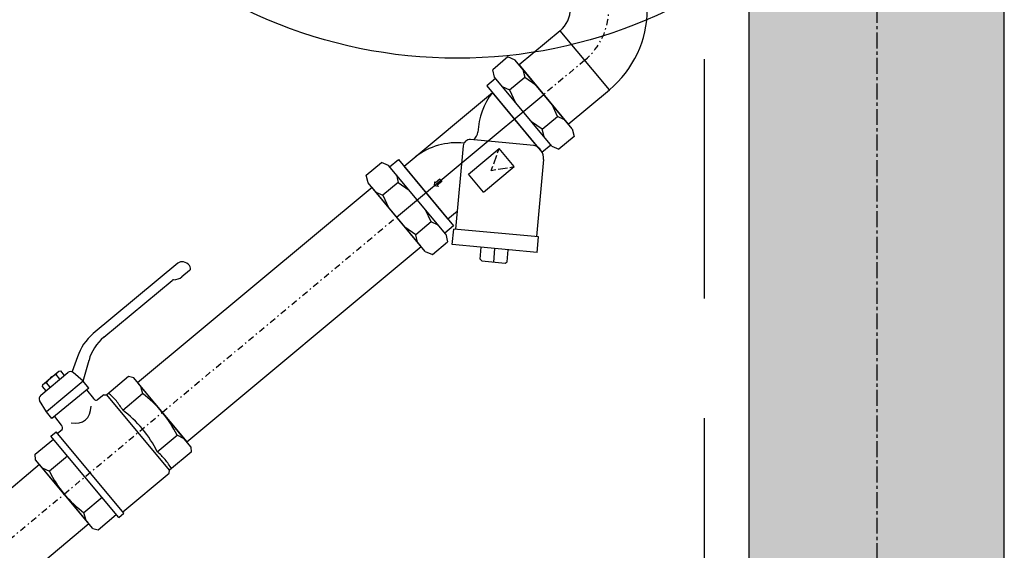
# Model space of a CAD drawing. Extents: x -7228 to 74941, y -112898 to 85621.
# Tile 613 of 635: x 53340 to 53418, y 83787 to 83828. Entities that reach past the tile are written whole.
import ezdxf
from ezdxf.enums import TextEntityAlignment as Align

# ---------------------------------------------------------------- set-up
doc = ezdxf.new("R2010")
doc.units = 0
for name, pattern in [('CENTER', [2, 1.25, -0.25, 0.25, -0.25]), ('DASHDOT', [1, 0.5, -0.25, 0, -0.25]), ('DASHED2', [0.375, 0.25, -0.125])]:
    doc.linetypes.add(name, pattern=pattern)
for name, color, linetype in [('E35', 6, 'CONTINUOUS'), ('E50kor', 3, 'CONTINUOUS'), ('Ins-co', 2, 'CONTINUOUS'), ('Ins-wod', 4, 'CONTINUOUS'), ('Os-osie glowne', 1, 'CENTER'), ('Sc-beton', 7, 'CONTINUOUS'), ('Sc-beton-hatch', 86, 'CONTINUOUS')]:
    doc.layers.add(name, color=color, linetype=linetype)
doc.styles.add('CP_ATTR', font='ROMANS.SHX')

# ---------------------------------------------------------------- blocks, each defined once
blk = doc.blocks.new('_jgsjhjfhhfdf')
at = {"layer": 'Ins-wod'}
for p, q in [((-14.814, -429.865), (-18.033, -432.545)), ((-10.956, -434.499), (-14.814, -429.865)), ((-14.814, -429.865), (-14.814, -429.865)), ((-10.956, -434.499), (-14.814, -429.865)), ((-18.904, -431.923), (-20.101, -432.92)), ((-18.344, -432.173), (-18.904, -431.923)), ((-13.86, -437.558), (-18.344, -432.173)), ((-12.885, -432.182), (-12.885, -432.182)), ((-19.957, -433.516), (-20.101, -432.92)), ((-18.033, -432.545), (-14.175, -437.18)), ((-17.734, -432.905), (-17.59, -433.501)), ((-19.877, -433.611), (-20.564, -434.183)), ((-15.473, -438.901), (-19.957, -433.516)), ((-18.787, -434.498), (-17.59, -433.501)), ((-17.59, -433.501), (-16.733, -434.107)), ((-20.564, -434.183), (-16.238, -439.379)), ((-19.347, -434.248), (-18.787, -434.498)), ((-18.787, -434.498), (-18.346, -435.45)), ((-14.175, -437.18), (-10.956, -434.499)), ((-10.956, -434.499), (-10.956, -434.499)), ((-27.632, -444.46), (-16.104, -434.863)), ((-27.047, -440.485), (-20.119, -434.717)), ((-16.555, -438.999), (-20.119, -434.717)), ((-15.017, -436.592), (-15.449, -435.65)), ((-16.214, -437.588), (-15.017, -436.592)), ((-14.461, -436.836), (-15.017, -436.592)), ((-16.214, -437.588), (-17.062, -436.993)), ((-16.075, -438.179), (-16.214, -437.588)), ((-13.86, -437.558), (-13.721, -438.148)), ((-13.721, -438.148), (-14.918, -439.145)), ((-22.413, -438.873), (-23.011, -445.413)), ((-22.009, -441.106), (-19.59, -439.091)), ((-16.868, -438.846), (-21.836, -438.392)), ((-19.714, -439.434), (-19.59, -439.091)), ((-18.41, -440.508), (-19.59, -439.091)), ((-16.238, -439.379), (-15.552, -438.807)), ((-15.473, -438.901), (-14.918, -439.145)), ((-20.024, -440.292), (-19.776, -439.606)), ((-30.015, -441.174), (-28.818, -440.178)), ((-28.258, -440.427), (-28.818, -440.178)), ((-23.775, -445.812), (-28.258, -440.427)), ((-28.179, -440.523), (-27.492, -439.951)), ((-27.492, -439.951), (-23.167, -445.146)), ((-23.617, -444.605), (-27.047, -440.485)), ((-20.83, -442.523), (-18.41, -440.508)), ((-20.21, -440.807), (-20.086, -440.464)), ((-19.67, -440.717), (-18.95, -440.598)), ((-18.77, -440.568), (-18.41, -440.508)), ((-16.111, -439.962), (-16.663, -445.993)), ((-29.871, -441.77), (-30.015, -441.174)), ((-27.649, -441.159), (-27.505, -441.755)), ((-20.83, -442.523), (-22.009, -441.106)), ((-20.21, -440.807), (-19.85, -440.747)), ((-29.561, -442.143), (-47.931, -457.436)), ((-25.388, -447.155), (-29.871, -441.77)), ((-25.703, -446.777), (-29.561, -442.143)), ((-27.505, -441.755), (-28.701, -442.752)), ((-27.505, -441.755), (-26.648, -442.361)), ((-24.658, -441.707), (-24.685, -442.006)), ((-24.363, -442.062), (-24.685, -442.006)), ((-24.59, -441.789), (-24.658, -441.707)), ((-24.243, -441.5), (-24.59, -441.789)), ((-24.095, -441.677), (-24.442, -441.966)), ((-24.442, -441.966), (-24.363, -442.062)), ((-24.175, -441.582), (-24.243, -441.5)), ((-24.175, -441.582), (-24.095, -441.677)), ((-29.262, -442.502), (-28.701, -442.752)), ((-28.701, -442.752), (-28.261, -443.704)), ((-24.932, -444.846), (-25.363, -443.904)), ((-23.617, -444.605), (-22.881, -443.992)), ((-26.128, -445.843), (-26.976, -445.247)), ((-24.932, -444.846), (-26.128, -445.843)), ((-24.376, -445.09), (-24.932, -444.846)), ((-23.167, -445.146), (-23.853, -445.718)), ((-25.989, -446.433), (-26.128, -445.843)), ((-23.775, -445.812), (-23.636, -446.403)), ((-23.27, -446.616), (-23.159, -445.399)), ((-16.515, -446.006), (-23.159, -445.399)), ((-16.626, -447.223), (-16.515, -446.006)), ((-44.073, -462.07), (-25.703, -446.777)), ((-24.833, -447.399), (-23.636, -446.403)), ((-16.626, -447.223), (-23.27, -446.616)), ((-21.095, -447.77), (-21.009, -446.823)), ((-25.388, -447.155), (-24.833, -447.399)), ((-19.948, -446.92), (-20.044, -447.98)), ((-18.972, -447.963), (-18.886, -447.016)), ((-44.787, -448.072), (-51.414, -453.589)), ((-20.963, -447.897), (-21.095, -447.77)), ((-20.963, -447.897), (-19.125, -448.064)), ((-19.125, -448.064), (-18.972, -447.963)), ((-43.857, -448.633), (-44.468, -449.141)), ((-50.59, -453.876), (-45.236, -449.418)), ((-52.636, -455.412), (-53.074, -456.551)), ((-52.211, -457.319), (-51.745, -455.675)), ((-55.531, -458.406), (-53.416, -456.645)), ((-55.398, -457.596), (-54.105, -456.519)), ((-54.266, -456.653), (-54.318, -456.8)), ((-54.025, -457.152), (-54.318, -456.8)), ((-54.105, -456.519), (-53.973, -456.513)), ((-53.973, -456.513), (-53.68, -456.865)), ((-52.211, -457.319), (-52.991, -456.624)), ((-55.398, -457.596), (-55.428, -457.725)), ((-55.237, -457.461), (-55.083, -457.438)), ((-52.211, -457.319), (-55.086, -459.713)), ((-54.79, -457.789), (-55.083, -457.438)), ((-51.77, -457.849), (-52.211, -457.319)), ((-48.659, -456.953), (-50.36, -458.37)), ((-48.243, -457.061), (-48.659, -456.953)), ((-43.761, -462.445), (-48.243, -457.061)), ((-47.931, -457.436), (-44.073, -462.07)), ((-55.428, -457.725), (-55.135, -458.076)), ((-51.77, -457.849), (-54.646, -460.243)), ((-51.953, -458.001), (-51.405, -458.659)), ((-50.584, -458.369), (-51.08, -458.783)), ((-50.584, -458.369), (-50.36, -458.37)), ((-45.431, -464.29), (-50.36, -458.37)), ((-49.105, -459.583), (-47.549, -458.287)), ((-47.719, -457.691), (-47.549, -458.287)), ((-55.086, -459.713), (-55.629, -458.82)), ((-54.646, -460.243), (-55.086, -459.713)), ((-54.462, -460.09), (-54.646, -460.243)), ((-54.462, -460.09), (-53.915, -460.748)), ((-54.726, -461.613), (-54.318, -461.273)), ((-49.004, -467.656), (-54.318, -461.273)), ((-54.217, -461.394), (-53.852, -461.091)), ((-55.957, -463.032), (-54.532, -461.846)), ((-49.412, -467.996), (-54.726, -461.613)), ((-46.397, -462.836), (-44.84, -461.54)), ((-44.285, -461.815), (-44.84, -461.54)), ((-55.928, -463.46), (-55.957, -463.032)), ((-43.73, -462.874), (-45.431, -464.29)), ((-43.761, -462.445), (-43.73, -462.874)), ((-55.616, -463.834), (-100.475, -501.181)), ((-51.446, -468.843), (-55.928, -463.46)), ((-51.758, -468.468), (-55.616, -463.834)), ((-53.423, -463.178), (-54.848, -464.364)), ((-55.404, -464.089), (-54.848, -464.364)), ((-49.105, -467.535), (-45.471, -464.51)), ((-45.471, -464.51), (-45.431, -464.29)), ((-50.715, -466.431), (-52.14, -467.617)), ((-51.97, -468.214), (-52.14, -467.617)), ((-49.412, -467.996), (-49.004, -467.656)), ((-96.617, -505.815), (-51.758, -468.468)), ((-51.031, -468.949), (-49.606, -467.763)), ((-51.446, -468.843), (-51.031, -468.949))]:
    blk.add_line(p, q, dxfattribs=at)
at = {"layer": 'Ins-wod', "linetype": 'DASHDOT'}
for p, q in [((-12.885, -432.182), (-16.104, -434.863)), ((-46.002, -459.753), (-27.632, -444.46)), ((-53.687, -466.151), (-46.002, -459.753)), ((-98.546, -503.498), (-53.687, -466.151))]:
    blk.add_line(p, q, dxfattribs=at)
at = {"layer": 'Ins-wod'}
for centre, major_axis, ratio, start_param, end_param in [((-16.244, -428.147), (-1.58, 1.58), 1, 3.05046, 3.926991), ((-16.244, -428.147), (5.844, 5.844), 1, 4.621256, 5.497787), ((-16.086, -437.953), (-3.656, 3.656), 1, 0.109194, 0.755947), ((-22.299, -437.607), (-0.751, 0.751), 1, 3.064908, 3.743205), ((-22.909, -443.968), (-3.768, 3.768), 1, -0.890269, -0.128483), ((-21.884, -438.921), (-0.376, 0.376), 1, -0.876531, 0.694266), ((-17.169, -439.865), (-0.751, 0.751), 1, 3.835858, 5.21046), ((-44.318, -448.635), (-0.469, 0.563), 0.809032, -1.570796, 0), ((-44.045, -448.407), (-0.188, 0.225), 0.809032, 3.141593, 4.712389), ((-45.405, -448.015), (-0.938, 1.126), 0.809032, 2.571251, 3.141593), ((-45.049, -449.644), (-0.188, 0.225), 0.809032, -0.570341, 0), ((-49.539, -455.841), (-2.633, -2.192), 0.855244, -1.570796, -0.908889), ((-48.715, -456.128), (-2.506, -2.086), 0.898887, -1.570796, -0.895331), ((-48.715, -456.128), (-2.506, -2.086), 0.898887, -1.570796, -0.895331), ((-53.996, -457.968), (-1.063, -0.885), 0.855244, -1.940746, -1.572322), ((-53.228, -456.87), (-0.263, -0.219), 0.855244, -3.014068, -1.570796), ((-53.993, -457.965), (-1.063, -0.885), 0.855244, -1.569271, -1.200847), ((-55.343, -458.631), (-0.263, -0.219), 0.855244, -1.570796, -0.127525), ((-50.746, -459.82), (-1.692, 2.033), 0.565161, 4.712385, 5.046598), ((-48.31, -461.693), (-3.414, 4.1), 0.565161, -1.568122, -1.159975), ((-51.274, -458.55), (-0.194, 0.233), 0.565161, 1.570796, 3.141593), ((-50.746, -459.82), (-1.692, 2.033), 0.565161, 4.378172, 4.712385), ((-54.084, -457.86), (-2.066, 2.482), 0.565161, 2.550148, 3.733038), ((-49.867, -462.989), (-3.414, 4.1), 0.565161, -1.568122, -1.159975), ((-48.328, -461.671), (-3.414, 4.1), 0.565161, 4.301568, 4.709715), ((-54.046, -460.858), (-0.194, 0.233), 0.565161, 3.141593, 4.712389), ((-49.885, -462.967), (-3.414, 4.1), 0.565161, 4.301568, 4.709715), ((-46.927, -464.407), (-1.692, 2.033), 0.565161, -1.570792, -1.236579), ((-46.927, -464.407), (-1.692, 2.033), 0.565161, 4.37818, 4.712393), ((-51.36, -464.233), (-3.414, 4.1), 0.565161, 1.159975, 1.568122), ((-51.379, -464.211), (-3.414, 4.1), 0.565161, 1.57347, 1.981618)]:
    blk.add_ellipse(centre, major_axis=major_axis, ratio=ratio, start_param=start_param, end_param=end_param, dxfattribs=at)
at = {"layer": 'Ins-wod', "linetype": 'DASHDOT'}
blk.add_ellipse((-16.244, -428.147), major_axis=(3.712, 3.712), ratio=1, start_param=4.621256, end_param=5.497787, dxfattribs=at)
at = {"layer": 'Ins-wod', "style": 'CP_ATTR', "flags": 9}
for tag, p, height, rotation, width in [('PRODUCT-TYPE', (-15.448, -4.462), 0.000337, 180, 48.619691), ('PRODUCER', (-15.448, -4.462), 0.000337, 180, 48.619691), ('ARTICLE', (-15.448, -4.462), 0.000337, 180, 48.619691), ('OTHER', (-15.448, -4.462), 0.000337, 180, 48.619691), ('FLOW', (-15.448, -4.462), 0.000337, 180, 48.619691), ('NAME', (-15.448, -4.462), 0.000337, 180, 48.619691), ('OTHER', (-6.195, -13.707), 0.000337, 270, 1.595002), ('FLOW', (-6.195, -13.707), 0.000337, 270, 1.595002), ('ARTICLE', (-6.195, -13.707), 0.000337, 270, 1.595002), ('PRODUCT-TYPE', (-6.195, -13.707), 0.000337, 270, 1.595002), ('PRODUCER', (-6.195, -13.707), 0.000337, 270, 1.595002), ('NAME', (-6.195, -13.707), 0.000337, 270, 1.595002), ('PRODUCT-TYPE', (-6.195, -110.174), 0.000337, 90, 24.508066), ('PRODUCER', (-6.195, -110.174), 0.000337, 90, 24.508066), ('ARTICLE', (-6.195, -110.174), 0.000337, 90, 24.508066), ('OTHER', (-6.195, -110.174), 0.000337, 90, 24.508066), ('FLOW', (-6.195, -110.174), 0.000337, 90, 24.508066), ('NAME', (-6.195, -110.174), 0.000337, 90, 24.508066), ('OTHER', (-30.827, -162.987), 0.000761, 270, 7.892014), ('FLOW', (-30.827, -162.987), 0.000761, 270, 7.892014), ('ARTICLE', (-30.827, -162.987), 0.000761, 270, 7.892014), ('PRODUCT-TYPE', (-30.827, -162.987), 0.000761, 270, 7.892014), ('PRODUCER', (-30.827, -162.987), 0.000761, 270, 7.892014), ('NAME', (-30.827, -162.987), 0.000761, 270, 7.892014), ('PRODUCT-TYPE', (-68.461, -170.623), 0.000761, 90, 0.969593), ('PRODUCER', (-68.461, -170.623), 0.000761, 90, 0.969593), ('ARTICLE', (-68.461, -170.623), 0.000761, 90, 0.969593), ('OTHER', (-68.461, -170.623), 0.000761, 90, 0.969593), ('FLOW', (-68.461, -170.623), 0.000761, 90, 0.969593), ('NAME', (-68.461, -170.623), 0.000761, 90, 0.969593), ('PRODUCT-TYPE', (-68.461, -210.38), 0.000761, 90, 0.969593), ('PRODUCER', (-68.461, -210.38), 0.000761, 90, 0.969593), ('OTHER', (-68.461, -210.38), 0.000761, 90, 0.969593), ('ARTICLE', (-68.461, -210.38), 0.000761, 90, 0.969593), ('FLOW', (-68.461, -210.38), 0.000761, 90, 0.969593), ('NAME', (-68.461, -210.38), 0.000761, 90, 0.969593), ('PRODUCT-TYPE', (-34.846, -236.789), 0.000761, 90, 0.623389), ('PRODUCER', (-34.846, -236.789), 0.000761, 90, 0.623389), ('ARTICLE', (-34.846, -236.789), 0.000761, 90, 0.623389), ('OTHER', (-34.846, -236.789), 0.000761, 90, 0.623389), ('FLOW', (-34.846, -236.789), 0.000761, 90, 0.623389), ('NAME', (-34.846, -236.789), 0.000761, 90, 0.623389), ('OTHER', (-68.461, -241.026), 0.0001, 90, 1), ('FLOW', (-68.461, -241.026), 0.0001, 90, 1), ('ARTICLE', (-68.461, -241.026), 0.0001, 90, 1), ('PRODUCT-TYPE', (-68.461, -241.026), 0.0001, 90, 1), ('PRODUCER', (-68.461, -241.026), 0.0001, 90, 1), ('NAME', (-68.461, -241.026), 0.0001, 90, 1), ('PRODUCT-TYPE', (-68.461, -251.026), 0.000761, 90, 1.31406), ('PRODUCER', (-68.461, -251.026), 0.000761, 90, 1.31406), ('OTHER', (-68.461, -251.026), 0.000761, 90, 1.31406), ('ARTICLE', (-68.461, -251.026), 0.000761, 90, 1.31406), ('FLOW', (-68.461, -251.026), 0.000761, 90, 1.31406), ('NAME', (-68.461, -251.026), 0.000761, 90, 1.31406), ('OTHER', (-68.461, -251.026), 0.000761, 270, 1.708279), ('FLOW', (-68.461, -251.026), 0.000761, 270, 1.708279), ('ARTICLE', (-68.461, -251.026), 0.000761, 270, 1.708279), ('PRODUCT-TYPE', (-68.461, -251.026), 0.000761, 270, 1.708279), ('PRODUCER', (-68.461, -251.026), 0.000761, 270, 1.708279), ('NAME', (-68.461, -251.026), 0.000761, 270, 1.708279), ('PRODUCT-TYPE', (-280.439, -283.668), 0.000603, 180, 18.176861), ('PRODUCER', (-280.439, -283.668), 0.000603, 180, 18.176861), ('ARTICLE', (-280.439, -283.668), 0.000603, 180, 18.176861), ('OTHER', (-280.439, -283.668), 0.000603, 180, 18.176861), ('FLOW', (-280.439, -283.668), 0.000603, 180, 18.176861), ('NAME', (-280.439, -283.668), 0.000603, 180, 18.176861), ('PRODUCT-TYPE', (-66.727, -319.595), 0.000603, 90, 5.550504), ('PRODUCER', (-66.727, -319.595), 0.000603, 90, 5.550504), ('ARTICLE', (-66.727, -319.595), 0.000603, 90, 5.550504), ('OTHER', (-66.727, -319.595), 0.000603, 90, 5.550504), ('FLOW', (-66.727, -319.595), 0.000603, 90, 5.550504), ('NAME', (-66.727, -319.595), 0.000603, 90, 5.550504), ('PRODUCT-TYPE', (-10.994, -321.625), 0.0001, 90, 1), ('OTHER', (-10.994, -321.625), 0.0001, 90, 1), ('FLOW', (-10.994, -321.625), 0.0001, 90, 1), ('ARTICLE', (-10.994, -321.625), 0.0001, 90, 1), ('PRODUCER', (-10.994, -321.625), 0.0001, 90, 1), ('NAME', (-10.994, -321.625), 0.0001, 90, 1), ('PRODUCT-TYPE', (-68.264, -323.307), 0.000603, 225, 3.259505), ('PRODUCER', (-68.264, -323.307), 0.000603, 225, 3.259505), ('ARTICLE', (-68.264, -323.307), 0.000603, 225, 3.259505), ('OTHER', (-68.264, -323.307), 0.000603, 225, 3.259505), ('FLOW', (-68.264, -323.307), 0.000603, 225, 3.259505), ('NAME', (-68.264, -323.307), 0.000603, 225, 3.259505), ('PRODUCT-TYPE', (-10.994, -324.584), 0.000603, 90, 0.490663), ('PRODUCER', (-10.994, -324.584), 0.000603, 90, 0.490663), ('OTHER', (-10.994, -324.584), 0.000603, 90, 0.490663), ('FLOW', (-10.994, -324.584), 0.000603, 90, 0.490663), ('ARTICLE', (-10.994, -324.584), 0.000603, 90, 0.490663), ('NAME', (-10.994, -324.584), 0.000603, 90, 0.490663), ('OTHER', (-68.106, -328.248), 0.000213, 270, 2.751934), ('FLOW', (-68.106, -328.248), 0.000213, 270, 2.751934), ('ARTICLE', (-68.106, -328.248), 0.000213, 270, 2.751934), ('PRODUCT-TYPE', (-68.106, -328.248), 0.000213, 270, 2.751934), ('PRODUCER', (-68.106, -328.248), 0.000213, 270, 2.751934), ('NAME', (-68.106, -328.248), 0.000213, 270, 2.751934), ('OTHER', (-10.994, -334.584), 0.000603, 270, 2.727353), ('FLOW', (-10.994, -334.584), 0.000603, 270, 2.727353), ('ARTICLE', (-10.994, -334.584), 0.000603, 270, 2.727353), ('PRODUCT-TYPE', (-10.994, -334.584), 0.000603, 270, 2.727353), ('PRODUCER', (-10.994, -334.584), 0.000603, 270, 2.727353), ('NAME', (-10.994, -334.584), 0.000603, 270, 2.727353), ('OTHER', (-68.106, -343.769), 0.000213, 270, 2.751934), ('FLOW', (-68.106, -343.769), 0.000213, 270, 2.751934), ('ARTICLE', (-68.106, -343.769), 0.000213, 270, 2.751934), ('PRODUCT-TYPE', (-68.106, -343.769), 0.000213, 270, 2.751934), ('PRODUCER', (-68.106, -343.769), 0.000213, 270, 2.751934), ('NAME', (-68.106, -343.769), 0.000213, 270, 2.751934), ('OTHER', (-10.994, -406.792), 0.0001, 270, 1), ('FLOW', (-10.994, -406.792), 0.0001, 270, 1), ('ARTICLE', (-10.994, -406.792), 0.0001, 270, 1), ('PRODUCT-TYPE', (-10.994, -406.792), 0.0001, 270, 1), ('PRODUCER', (-10.994, -406.792), 0.0001, 270, 1), ('NAME', (-10.994, -406.792), 0.0001, 270, 1), ('PRODUCT-TYPE', (-10.994, -428.147), 0.000603, 90, 17.159626), ('PRODUCT-TYPE', (-10.994, -428.147), 0.000603, 90, 15.082723), ('PRODUCER', (-10.994, -428.147), 0.000603, 90, 17.159626), ('PRODUCER', (-10.994, -428.147), 0.000603, 90, 15.082723), ('ARTICLE', (-10.994, -428.147), 0.000603, 90, 17.159626), ('ARTICLE', (-10.994, -428.147), 0.000603, 90, 15.082723), ('OTHER', (-10.994, -428.147), 0.000603, 90, 17.159626), ('OTHER', (-10.994, -428.147), 0.000603, 90, 15.082723), ('FLOW', (-10.994, -428.147), 0.000603, 90, 17.159626), ('NAME', (-10.994, -428.147), 0.000603, 90, 17.159626), ('NAME', (-10.994, -428.147), 0.000603, 90, 15.082723), ('FLOW', (-10.994, -428.147), 0.000603, 90, 15.082723), ('PRODUCT-TYPE', (-216.102, -610.33), 0.000603, 90, 18.979779), ('PRODUCER', (-216.102, -610.33), 0.000603, 90, 18.979779), ('ARTICLE', (-216.102, -610.33), 0.000603, 90, 18.979779), ('OTHER', (-216.102, -610.33), 0.000603, 90, 18.979779), ('NAME', (-216.102, -610.33), 0.000603, 90, 18.979779), ('FLOW', (-216.102, -610.33), 0.000603, 90, 18.979779), ('PRODUCT-TYPE', (-225.347, -619.575), 0.000603, 180, 25.057534), ('PRODUCER', (-225.347, -619.575), 0.000603, 180, 25.057534), ('ARTICLE', (-225.347, -619.575), 0.000603, 180, 25.057534), ('OTHER', (-225.347, -619.575), 0.000603, 180, 25.057534), ('FLOW', (-225.347, -619.575), 0.000603, 180, 25.057534), ('NAME', (-225.347, -619.575), 0.000603, 180, 25.057534)]:
    blk.add_attdef(tag, p, '', height=height, rotation=rotation, dxfattribs=dict(at, width=width))
at = {"layer": 'Ins-wod', "style": 'CP_ATTR', "text_generation_flag": 4, "width": 1, "flags": 9}
for tag in ['OTHER', 'FLOW', 'ARTICLE', 'PRODUCT-TYPE', 'PRODUCER', 'NAME']:
    blk.add_attdef(tag, (-15.44, -4.462), '', height=0.0001, dxfattribs=at)
at = {"layer": 'Ins-wod', "style": 'CP_ATTR', "text_generation_flag": 4, "flags": 9}
for tag, p, height, rotation, width in [('OTHER', (-188.541, -13.707), 0.0001, 90, 1), ('ARTICLE', (-188.541, -13.707), 0.0001, 90, 1), ('PRODUCT-TYPE', (-188.541, -13.707), 0.0001, 90, 1), ('PRODUCER', (-188.541, -13.707), 0.0001, 90, 1), ('FLOW', (-188.541, -13.707), 0.0001, 90, 1), ('NAME', (-188.541, -13.707), 0.0001, 90, 1), ('OTHER', (-68.461, -146.866), 0.000761, 270, 0.969593), ('FLOW', (-68.461, -146.866), 0.000761, 270, 0.969593), ('ARTICLE', (-68.461, -146.866), 0.000761, 270, 0.969593), ('PRODUCT-TYPE', (-68.461, -146.866), 0.000761, 270, 0.969593), ('PRODUCER', (-68.461, -146.866), 0.000761, 270, 0.969593), ('NAME', (-68.461, -146.866), 0.000761, 270, 0.969593), ('ARTICLE', (-68.461, -146.866), 0.0001, 90, 1), ('PRODUCT-TYPE', (-68.461, -146.866), 0.0001, 90, 1), ('PRODUCER', (-68.461, -146.866), 0.0001, 90, 1), ('OTHER', (-68.461, -146.866), 0.0001, 90, 1), ('FLOW', (-68.461, -146.866), 0.0001, 90, 1), ('NAME', (-68.461, -146.866), 0.0001, 90, 1), ('OTHER', (-30.827, -162.987), 0.0001, 90, 1), ('FLOW', (-30.827, -162.987), 0.0001, 90, 1), ('ARTICLE', (-30.827, -162.987), 0.0001, 90, 1), ('PRODUCT-TYPE', (-30.827, -162.987), 0.0001, 90, 1), ('PRODUCER', (-30.827, -162.987), 0.0001, 90, 1), ('NAME', (-30.827, -162.987), 0.0001, 90, 1), ('OTHER', (-68.461, -186.623), 0.000761, 270, 0.969593), ('FLOW', (-68.461, -186.623), 0.000761, 270, 0.969593), ('ARTICLE', (-68.461, -186.623), 0.000761, 270, 0.969593), ('PRODUCT-TYPE', (-68.461, -186.623), 0.000761, 270, 0.969593), ('PRODUCER', (-68.461, -186.623), 0.000761, 270, 0.969593), ('NAME', (-68.461, -186.623), 0.000761, 270, 0.969593), ('OTHER', (-68.461, -210.38), 0.0001, 270, 1), ('FLOW', (-68.461, -210.38), 0.0001, 270, 1), ('ARTICLE', (-68.461, -210.38), 0.0001, 270, 1), ('PRODUCT-TYPE', (-68.461, -210.38), 0.0001, 270, 1), ('PRODUCER', (-68.461, -210.38), 0.0001, 270, 1), ('NAME', (-68.461, -210.38), 0.0001, 270, 1), ('OTHER', (-34.846, -232.045), 0.0001, 90, 1), ('ARTICLE', (-34.846, -232.045), 0.0001, 90, 1), ('PRODUCT-TYPE', (-34.846, -232.045), 0.0001, 90, 1), ('PRODUCER', (-34.846, -232.045), 0.0001, 90, 1), ('FLOW', (-34.846, -232.045), 0.0001, 90, 1), ('NAME', (-34.846, -232.045), 0.0001, 90, 1), ('OTHER', (-390.045, -283.668), 0.0001, 180, 1), ('ARTICLE', (-390.045, -283.668), 0.0001, 180, 1), ('PRODUCT-TYPE', (-390.045, -283.668), 0.0001, 180, 1), ('PRODUCER', (-390.045, -283.668), 0.0001, 180, 1), ('FLOW', (-390.045, -283.668), 0.0001, 180, 1), ('NAME', (-390.045, -283.668), 0.0001, 180, 1), ('OTHER', (-66.727, -319.595), 0.0001, 270, 1), ('FLOW', (-66.727, -319.595), 0.0001, 270, 1), ('ARTICLE', (-66.727, -319.595), 0.0001, 270, 1), ('PRODUCT-TYPE', (-66.727, -319.595), 0.0001, 270, 1), ('PRODUCER', (-66.727, -319.595), 0.0001, 270, 1), ('NAME', (-66.727, -319.595), 0.0001, 270, 1), ('OTHER', (-82.162, -337.205), 0.0001, 225, 1), ('FLOW', (-82.162, -337.205), 0.0001, 225, 1), ('ARTICLE', (-82.162, -337.205), 0.0001, 225, 1), ('PRODUCT-TYPE', (-82.162, -337.205), 0.0001, 225, 1), ('PRODUCER', (-82.162, -337.205), 0.0001, 225, 1), ('NAME', (-82.162, -337.205), 0.0001, 225, 1), ('PRODUCT-TYPE', (-10.994, -373.792), 0.0001, 90, 1), ('OTHER', (-10.994, -373.792), 0.0001, 90, 1), ('FLOW', (-10.994, -373.792), 0.0001, 90, 1), ('ARTICLE', (-10.994, -373.792), 0.0001, 90, 1), ('PRODUCER', (-10.994, -373.792), 0.0001, 90, 1), ('NAME', (-10.994, -373.792), 0.0001, 90, 1), ('NAME', (-272.911, -422.539), 0.0001, 310, 1), ('PRODUCER', (-272.911, -422.539), 0.0001, 310, 1), ('PRODUCT-TYPE', (-272.911, -422.539), 0.0001, 310, 1), ('ARTICLE', (-272.911, -422.539), 0.0001, 310, 1), ('FLOW', (-272.911, -422.539), 0.0001, 310, 1), ('OTHER', (-272.911, -422.539), 0.0001, 310, 1), ('PRODUCT-TYPE', (-376.444, -619.575), 0.0001, 180, 1), ('OTHER', (-376.444, -619.575), 0.0001, 180, 1), ('FLOW', (-376.444, -619.575), 0.0001, 180, 1), ('ARTICLE', (-376.444, -619.575), 0.0001, 180, 1), ('PRODUCER', (-376.444, -619.575), 0.0001, 180, 1), ('NAME', (-376.444, -619.575), 0.0001, 180, 1)]:
    blk.add_attdef(tag, p, '', height=height, rotation=rotation, dxfattribs=dict(at, width=width))
at = {"layer": 'Ins-wod', "style": 'CP_ATTR', "width": 1, "flags": 9}
for tag in ['OTHER', 'WEIGHT', 'VOLTAGE', 'POWER', 'FLOW', 'TEMPERATURE', 'PN', 'DN', 'CHARACTER', 'ORDER-NO', 'PRODUCT-TYPE', 'ARTICLE', 'PRODUCER', 'NUMBER', 'GROUP', 'NAME']:
    blk.add_attdef(tag, text='', height=0.00005, rotation=270, dxfattribs=at).set_placement((-6.198, -18.991), align=Align.MIDDLE_LEFT)
at = {"layer": 'Ins-wod', "style": 'CP_ATTR', "flags": 9}
for tag, p, height, width in [('ARTICLE', (-55.046, -133.451), 0.000761, 4.892514), ('OTHER', (-55.046, -133.451), 0.000761, 4.892514), ('NAME', (-55.046, -133.451), 0.000761, 4.892514), ('PRODUCER', (-55.046, -133.451), 0.000761, 4.892514), ('PRODUCT-TYPE', (-55.046, -133.451), 0.000761, 4.892514), ('FLOW', (-55.046, -133.451), 0.000761, 4.892514), ('OTHER', (-25.577, -157.737), 0.000761, 0.854973), ('FLOW', (-25.577, -157.737), 0.000761, 0.854973), ('ARTICLE', (-25.577, -157.737), 0.000761, 0.854973), ('PRODUCT-TYPE', (-25.577, -157.737), 0.000761, 0.854973), ('PRODUCER', (-25.577, -157.737), 0.000761, 0.854973), ('NAME', (-25.577, -157.737), 0.000761, 0.854973), ('OTHER', (-225.347, -619.575), 0.0001, 1), ('FLOW', (-225.347, -619.575), 0.0001, 1), ('ARTICLE', (-225.347, -619.575), 0.0001, 1), ('PRODUCT-TYPE', (-225.347, -619.575), 0.0001, 1), ('PRODUCER', (-225.347, -619.575), 0.0001, 1), ('NAME', (-225.347, -619.575), 0.0001, 1)]:
    blk.add_attdef(tag, p, '', height=height, dxfattribs=dict(at, width=width))
at = {"layer": 'Ins-wod', "style": 'CP_ATTR', "text_generation_flag": 4, "width": 1, "flags": 9}
for tag, rotation, p in [('FLOW', 270, (-68.455, -154.153)), ('TEMPERATURE', 270, (-68.454, -154.153)), ('CHARACTER', 270, (-68.455, -154.153)), ('NUMBER', 270, (-68.454, -154.153)), ('NAME', 270, (-68.455, -154.153)), ('OTHER', 270, (-68.455, -154.154)), ('WEIGHT', 270, (-68.455, -154.154)), ('VOLTAGE', 270, (-68.454, -154.154)), ('PN', 270, (-68.455, -154.154)), ('ARTICLE', 270, (-68.455, -154.154)), ('PRODUCER', 270, (-68.455, -154.154)), ('GROUP', 270, (-68.454, -154.154)), ('ORDER-NO', 270, (-68.454, -154.153)), ('PRODUCT-TYPE', 270, (-68.454, -154.153)), ('POWER', 270, (-68.454, -154.154)), ('DN', 270, (-68.454, -154.154)), ('OTHER', 270, (-68.455, -193.911)), ('WEIGHT', 270, (-68.455, -193.911)), ('VOLTAGE', 270, (-68.454, -193.911)), ('FLOW', 270, (-68.455, -193.911)), ('TEMPERATURE', 270, (-68.454, -193.911)), ('PN', 270, (-68.455, -193.911)), ('CHARACTER', 270, (-68.455, -193.911)), ('ARTICLE', 270, (-68.455, -193.911)), ('PRODUCER', 270, (-68.455, -193.911)), ('NUMBER', 270, (-68.454, -193.911)), ('GROUP', 270, (-68.454, -193.911)), ('NAME', 270, (-68.455, -193.911)), ('POWER', 270, (-68.454, -193.911)), ('DN', 270, (-68.454, -193.911)), ('ORDER-NO', 270, (-68.454, -193.911)), ('PRODUCT-TYPE', 270, (-68.454, -193.911)), ('OTHER', 180, (-292.519, -283.673)), ('WEIGHT', 180, (-292.52, -283.673)), ('VOLTAGE', 180, (-292.52, -283.673)), ('POWER', 180, (-292.52, -283.673)), ('TEMPERATURE', 180, (-292.519, -283.673)), ('DN', 180, (-292.52, -283.673)), ('CHARACTER', 180, (-292.519, -283.673)), ('ORDER-NO', 180, (-292.519, -283.673)), ('PRODUCT-TYPE', 180, (-292.519, -283.673)), ('ARTICLE', 180, (-292.52, -283.673)), ('PRODUCER', 180, (-292.519, -283.673)), ('GROUP', 180, (-292.52, -283.673)), ('FLOW', 180, (-292.519, -283.673)), ('PN', 180, (-292.519, -283.673)), ('NUMBER', 180, (-292.519, -283.673)), ('NAME', 180, (-292.519, -283.673)), ('OTHER', 270, (-10.988, -324.493)), ('WEIGHT', 270, (-10.988, -324.493)), ('VOLTAGE', 270, (-10.988, -324.493)), ('POWER', 270, (-10.988, -324.493)), ('FLOW', 270, (-10.988, -324.493)), ('TEMPERATURE', 270, (-10.988, -324.493)), ('PN', 270, (-10.988, -324.493)), ('CHARACTER', 270, (-10.988, -324.493)), ('ORDER-NO', 270, (-10.988, -324.493)), ('PRODUCT-TYPE', 270, (-10.988, -324.493)), ('ARTICLE', 270, (-10.988, -324.493)), ('PRODUCER', 270, (-10.988, -324.493)), ('NUMBER', 270, (-10.988, -324.493)), ('GROUP', 270, (-10.988, -324.493)), ('NAME', 270, (-10.988, -324.493)), ('DN', 270, (-10.988, -324.494)), ('OTHER', 270, (-10.99, -373.701)), ('WEIGHT', 270, (-10.99, -373.701)), ('VOLTAGE', 270, (-10.99, -373.701)), ('FLOW', 270, (-10.99, -373.701)), ('TEMPERATURE', 270, (-10.99, -373.701)), ('PN', 270, (-10.99, -373.701)), ('CHARACTER', 270, (-10.99, -373.701)), ('ORDER-NO', 270, (-10.99, -373.701)), ('PRODUCT-TYPE', 270, (-10.99, -373.701)), ('ARTICLE', 270, (-10.99, -373.701)), ('PRODUCER', 270, (-10.99, -373.701)), ('NUMBER', 270, (-10.99, -373.701)), ('NAME', 270, (-10.99, -373.701)), ('POWER', 270, (-10.99, -373.702)), ('DN', 270, (-10.99, -373.702)), ('GROUP', 270, (-10.99, -373.702))]:
    blk.add_attdef(tag, text='', height=0.00005, rotation=rotation, dxfattribs=at).set_placement(p, align=Align.MIDDLE_LEFT)
at = {"layer": 'Ins-wod', "style": 'CP_ATTR', "flags": 9}
for tag, rotation, p in [('OTHER', 90, (-68.455, -163.336)), ('WEIGHT', 90, (-68.455, -163.335)), ('VOLTAGE', 90, (-68.454, -163.335)), ('TEMPERATURE', 90, (-68.454, -163.336)), ('CHARACTER', 90, (-68.455, -163.336)), ('ARTICLE', 90, (-68.455, -163.335)), ('PRODUCER', 90, (-68.455, -163.336)), ('GROUP', 90, (-68.454, -163.335)), ('FLOW', 90, (-68.455, -163.336)), ('PN', 90, (-68.455, -163.336)), ('NUMBER', 90, (-68.454, -163.336)), ('NAME', 90, (-68.455, -163.336)), ('POWER', 90, (-68.454, -163.335)), ('DN', 90, (-68.454, -163.335)), ('ORDER-NO', 90, (-68.454, -163.336)), ('PRODUCT-TYPE', 90, (-68.454, -163.336)), ('WEIGHT', 90, (-68.455, -203.093)), ('VOLTAGE', 90, (-68.454, -203.093)), ('ARTICLE', 90, (-68.455, -203.093)), ('PRODUCER', 90, (-68.455, -203.093)), ('GROUP', 90, (-68.454, -203.093)), ('OTHER', 90, (-68.455, -203.093)), ('FLOW', 90, (-68.455, -203.093)), ('TEMPERATURE', 90, (-68.454, -203.093)), ('PN', 90, (-68.455, -203.093)), ('CHARACTER', 90, (-68.455, -203.093)), ('NUMBER', 90, (-68.454, -203.093)), ('NAME', 90, (-68.455, -203.093)), ('POWER', 90, (-68.454, -203.093)), ('DN', 90, (-68.454, -203.092)), ('ORDER-NO', 90, (-68.454, -203.093)), ('PRODUCT-TYPE', 90, (-68.454, -203.093)), ('OTHER', 90, (-10.989, -358.821)), ('WEIGHT', 90, (-10.989, -358.821)), ('VOLTAGE', 90, (-10.989, -358.821)), ('POWER', 90, (-10.989, -358.821)), ('FLOW', 90, (-10.989, -358.821)), ('TEMPERATURE', 90, (-10.989, -358.821)), ('PN', 90, (-10.989, -358.821)), ('DN', 90, (-10.989, -358.821)), ('CHARACTER', 90, (-10.989, -358.821)), ('ORDER-NO', 90, (-10.989, -358.821)), ('PRODUCT-TYPE', 90, (-10.989, -358.821)), ('ARTICLE', 90, (-10.989, -358.821)), ('PRODUCER', 90, (-10.989, -358.821)), ('NUMBER', 90, (-10.989, -358.821)), ('GROUP', 90, (-10.989, -358.821)), ('NAME', 90, (-10.989, -358.821)), ('OTHER', 90, (-10.99, -406.883)), ('WEIGHT', 90, (-10.99, -406.883)), ('VOLTAGE', 90, (-10.99, -406.883)), ('POWER', 90, (-10.99, -406.883)), ('FLOW', 90, (-10.99, -406.884)), ('TEMPERATURE', 90, (-10.99, -406.884)), ('PN', 90, (-10.99, -406.883)), ('DN', 90, (-10.99, -406.883)), ('CHARACTER', 90, (-10.99, -406.884)), ('ORDER-NO', 90, (-10.99, -406.884)), ('PRODUCT-TYPE', 90, (-10.99, -406.884)), ('ARTICLE', 90, (-10.99, -406.883)), ('PRODUCER', 90, (-10.99, -406.883)), ('NUMBER', 90, (-10.99, -406.884)), ('GROUP', 90, (-10.99, -406.883)), ('NAME', 90, (-10.99, -406.884)), ('OTHER', 39.77849, (-27.699, -444.522)), ('WEIGHT', 39.77849, (-27.699, -444.521)), ('VOLTAGE', 39.77849, (-27.699, -444.521)), ('POWER', 39.77849, (-27.699, -444.521)), ('TEMPERATURE', 39.77849, (-27.699, -444.522)), ('PN', 39.77849, (-27.699, -444.522)), ('DN', 39.77849, (-27.699, -444.521)), ('CHARACTER', 39.77849, (-27.699, -444.522)), ('ORDER-NO', 39.77849, (-27.699, -444.522)), ('PRODUCT-TYPE', 39.77849, (-27.699, -444.522)), ('ARTICLE', 39.77849, (-27.699, -444.521)), ('PRODUCER', 39.77849, (-27.699, -444.521)), ('GROUP', 39.77849, (-27.699, -444.521)), ('FLOW', 39.77849, (-27.699, -444.522)), ('NUMBER', 39.77849, (-27.699, -444.522)), ('NAME', 39.77849, (-27.699, -444.522)), ('OTHER', 92.87046, (-268.225, -458.633)), ('WEIGHT', 92.87046, (-268.225, -458.632)), ('VOLTAGE', 92.87046, (-268.225, -458.632)), ('POWER', 92.87046, (-268.225, -458.632)), ('TEMPERATURE', 92.87046, (-268.225, -458.633)), ('PN', 92.87046, (-268.225, -458.633)), ('DN', 92.87046, (-268.225, -458.632)), ('CHARACTER', 92.87046, (-268.225, -458.633)), ('ORDER-NO', 92.87046, (-268.225, -458.633)), ('PRODUCT-TYPE', 92.87046, (-268.225, -458.633)), ('ARTICLE', 92.87046, (-268.225, -458.632)), ('PRODUCER', 92.87046, (-268.225, -458.632)), ('NUMBER', 92.87046, (-268.225, -458.633)), ('GROUP', 92.87046, (-268.225, -458.632)), ('FLOW', 92.87046, (-268.225, -458.633)), ('NAME', 92.87046, (-268.225, -458.633)), ('WEIGHT', 39.77849, (-53.753, -466.214)), ('VOLTAGE', 39.77849, (-53.753, -466.214)), ('POWER', 39.77849, (-53.753, -466.214)), ('DN', 39.77849, (-53.753, -466.214)), ('ARTICLE', 39.77849, (-53.753, -466.214)), ('PRODUCER', 39.77849, (-53.753, -466.214)), ('GROUP', 39.77849, (-53.753, -466.214)), ('OTHER', 39.77849, (-53.753, -466.214)), ('FLOW', 39.77849, (-53.753, -466.214)), ('TEMPERATURE', 39.77849, (-53.753, -466.214)), ('PN', 39.77849, (-53.753, -466.214)), ('CHARACTER', 39.77849, (-53.753, -466.214)), ('ORDER-NO', 39.77849, (-53.753, -466.214)), ('PRODUCT-TYPE', 39.77849, (-53.753, -466.214)), ('NUMBER', 39.77849, (-53.753, -466.214)), ('NAME', 39.77849, (-53.753, -466.214)), ('NAME', 90, (-216.097, -517.257)), ('GROUP', 90, (-216.097, -517.257)), ('NUMBER', 90, (-216.097, -517.257)), ('PRODUCER', 90, (-216.097, -517.257)), ('ARTICLE', 90, (-216.097, -517.257)), ('PRODUCT-TYPE', 90, (-216.097, -517.257)), ('ORDER-NO', 90, (-216.097, -517.257)), ('CHARACTER', 90, (-216.097, -517.257)), ('DN', 90, (-216.097, -517.257)), ('PN', 90, (-216.097, -517.257)), ('TEMPERATURE', 90, (-216.097, -517.257)), ('FLOW', 90, (-216.097, -517.257)), ('POWER', 90, (-216.097, -517.257)), ('VOLTAGE', 90, (-216.097, -517.257)), ('WEIGHT', 90, (-216.097, -517.257)), ('OTHER', 90, (-216.097, -517.257)), ('GROUP', 90, (-216.096, -532.316)), ('PRODUCER', 90, (-216.096, -532.316)), ('ARTICLE', 90, (-216.096, -532.316)), ('PRODUCT-TYPE', 90, (-216.096, -532.316)), ('DN', 90, (-216.096, -532.315)), ('POWER', 90, (-216.096, -532.316)), ('VOLTAGE', 90, (-216.096, -532.316)), ('WEIGHT', 90, (-216.096, -532.316)), ('NAME', 90, (-216.096, -532.316)), ('NUMBER', 90, (-216.096, -532.316)), ('ORDER-NO', 90, (-216.096, -532.316)), ('CHARACTER', 90, (-216.096, -532.316)), ('PN', 90, (-216.096, -532.316)), ('TEMPERATURE', 90, (-216.096, -532.316)), ('FLOW', 90, (-216.096, -532.316)), ('OTHER', 90, (-216.096, -532.316)), ('OTHER', 65.34271, (-236.504, -547.705)), ('WEIGHT', 65.34271, (-236.504, -547.705)), ('VOLTAGE', 65.34271, (-236.504, -547.705)), ('POWER', 65.34271, (-236.504, -547.705)), ('FLOW', 65.34271, (-236.504, -547.705)), ('TEMPERATURE', 65.34271, (-236.504, -547.705)), ('PN', 65.34271, (-236.504, -547.705)), ('DN', 65.34271, (-236.504, -547.705)), ('CHARACTER', 65.34271, (-236.504, -547.705)), ('ORDER-NO', 65.34271, (-236.504, -547.705)), ('PRODUCT-TYPE', 65.34271, (-236.504, -547.705)), ('ARTICLE', 65.34271, (-236.504, -547.705)), ('PRODUCER', 65.34271, (-236.504, -547.705)), ('NUMBER', 65.34271, (-236.504, -547.705)), ('GROUP', 65.34271, (-236.504, -547.705)), ('NAME', 65.34271, (-236.504, -547.705))]:
    blk.add_attdef(tag, text='', height=0.00005, rotation=rotation, dxfattribs=at).set_placement(p, align=Align.MIDDLE_LEFT)
at = {"layer": 'Ins-wod', "linetype": 'ByBlock', "style": 'CP_ATTR', "flags": 9}
for tag, p, height, width in [('PRODUCT-TYPE', (-34.846, -264.026), 0.000761, 3.579097), ('PRODUCER', (-34.846, -264.026), 0.000761, 3.579097), ('ARTICLE', (-34.846, -264.026), 0.000761, 3.579097), ('OTHER', (-34.846, -264.026), 0.000761, 3.579097), ('FLOW', (-34.846, -264.026), 0.000761, 3.579097), ('NAME', (-34.846, -264.026), 0.000761, 3.579097), ('PRODUCT-TYPE', (-399.29, -274.423), 0.000603, 41.632556), ('PRODUCER', (-399.29, -274.423), 0.000603, 41.632556), ('ARTICLE', (-399.29, -274.423), 0.000603, 41.632556), ('OTHER', (-399.29, -274.423), 0.000603, 41.632556), ('FLOW', (-399.29, -274.423), 0.000603, 41.632556), ('NAME', (-399.29, -274.423), 0.000603, 41.632556)]:
    blk.add_attdef(tag, p, '', height=height, rotation=90, dxfattribs=dict(at, width=width))
at = {"layer": 'Ins-wod', "style": 'CP_ATTR', "flags": 9}
for tag, p, height, rotation, oblique, width in [('OTHER', (-271.047, -292.274), 0.0001, 95, 360, 1), ('FLOW', (-271.047, -292.274), 0.0001, 95, 360, 1), ('ARTICLE', (-271.047, -292.274), 0.0001, 95, 360, 1), ('PRODUCT-TYPE', (-271.047, -292.274), 0.0001, 95, 360, 1), ('PRODUCER', (-271.047, -292.274), 0.0001, 95, 360, 1), ('NAME', (-271.047, -292.274), 0.0001, 95, 360, 1), ('PRODUCT-TYPE', (-270.795, -295.151), 0.000603, 95, 0, 0.478976), ('ARTICLE', (-270.795, -295.151), 0.000603, 95, 0, 0.478976), ('PRODUCER', (-270.795, -295.151), 0.000603, 95, 0, 0.478976), ('OTHER', (-270.795, -295.151), 0.000603, 95, 0, 0.478976), ('FLOW', (-270.795, -295.151), 0.000603, 95, 0, 0.478976), ('NAME', (-270.795, -295.151), 0.000603, 95, 0, 0.478976), ('OTHER', (-270.133, -302.722), 0.0001, 95, 360, 1), ('ARTICLE', (-270.133, -302.722), 0.0001, 95, 360, 1), ('PRODUCT-TYPE', (-270.133, -302.722), 0.0001, 95, 360, 1), ('PRODUCER', (-270.133, -302.722), 0.0001, 95, 360, 1), ('FLOW', (-270.133, -302.722), 0.0001, 95, 360, 1), ('NAME', (-270.133, -302.722), 0.0001, 95, 360, 1), ('OTHER', (-272.911, -311.535), 0.0001, 50, 0, 1), ('FLOW', (-272.911, -311.535), 0.0001, 50, 0, 1), ('ARTICLE', (-272.911, -311.535), 0.0001, 50, 0, 1), ('PRODUCT-TYPE', (-272.911, -311.535), 0.0001, 50, 0, 1), ('PRODUCER', (-272.911, -311.535), 0.0001, 50, 0, 1), ('NAME', (-272.911, -311.535), 0.0001, 50, 0, 1), ('PRODUCT-TYPE', (-279.339, -319.195), 0.000483, 50, 0, 2.070393), ('PRODUCER', (-279.339, -319.195), 0.000483, 50, 0, 2.070393), ('OTHER', (-279.339, -319.195), 0.000483, 50, 0, 2.070393), ('FLOW', (-279.339, -319.195), 0.000483, 50, 0, 2.070393), ('NAME', (-279.339, -319.195), 0.000483, 50, 0, 2.070393), ('ARTICLE', (-279.339, -319.195), 0.000483, 50, 0, 2.070393), ('OTHER', (-279.339, -414.879), 0.000483, 310, 360, 2.070393), ('FLOW', (-279.339, -414.879), 0.000483, 310, 360, 2.070393), ('ARTICLE', (-279.339, -414.879), 0.000483, 310, 360, 2.070393), ('PRODUCT-TYPE', (-279.339, -414.879), 0.000483, 310, 360, 2.070393), ('PRODUCER', (-279.339, -414.879), 0.000483, 310, 360, 2.070393), ('NAME', (-279.339, -414.879), 0.000483, 310, 360, 2.070393), ('ARTICLE', (-259.91, -420.439), 0.000603, 24.99985, 360, 32.251138), ('OTHER', (-259.91, -420.439), 0.000603, 24.99985, 360, 32.251138), ('PRODUCT-TYPE', (-259.91, -420.439), 0.000603, 24.99985, 360, 32.251138), ('PRODUCER', (-259.91, -420.439), 0.000603, 24.99985, 360, 32.251138), ('FLOW', (-259.91, -420.439), 0.000603, 24.99985, 360, 32.251138), ('NAME', (-259.91, -420.439), 0.000603, 24.99985, 360, 32.251138), ('OTHER', (-272.911, -422.539), 0.0001, 309.99985, 360, 1), ('FLOW', (-272.911, -422.539), 0.0001, 309.99985, 360, 1), ('ARTICLE', (-272.911, -422.539), 0.0001, 309.99985, 360, 1), ('PRODUCT-TYPE', (-272.911, -422.539), 0.0001, 309.99985, 360, 1), ('PRODUCER', (-272.911, -422.539), 0.0001, 309.99985, 360, 1), ('NAME', (-272.911, -422.539), 0.0001, 309.99985, 360, 1), ('PRODUCT-TYPE', (-266.671, -423.923), 0.0001, 24.99985, 360, 1), ('OTHER', (-266.671, -423.923), 0.0001, 24.99985, 360, 1), ('FLOW', (-266.671, -423.923), 0.0001, 24.99985, 360, 1), ('ARTICLE', (-266.671, -423.923), 0.0001, 24.99985, 360, 1), ('PRODUCER', (-266.671, -423.923), 0.0001, 24.99985, 360, 1), ('NAME', (-266.671, -423.923), 0.0001, 24.99985, 360, 1), ('PRODUCT-TYPE', (-12.885, -432.182), 0.000603, 219.77849, 360, 0.69475), ('PRODUCER', (-12.885, -432.182), 0.000603, 219.77849, 360, 0.69475), ('OTHER', (-12.885, -432.182), 0.000603, 219.77849, 360, 0.69475), ('FLOW', (-12.885, -432.182), 0.000603, 219.77849, 360, 0.69475), ('ARTICLE', (-12.885, -432.182), 0.000603, 219.77849, 360, 0.69475), ('NAME', (-12.885, -432.182), 0.000603, 219.77849, 360, 0.69475), ('PRODUCT-TYPE', (-12.885, -432.182), 0.0001, 39.77849, 360, 1), ('OTHER', (-12.885, -432.182), 0.0001, 39.77849, 360, 1), ('FLOW', (-12.885, -432.182), 0.0001, 39.77849, 360, 1), ('ARTICLE', (-12.885, -432.182), 0.0001, 39.77849, 360, 1), ('PRODUCER', (-12.885, -432.182), 0.0001, 39.77849, 360, 1), ('NAME', (-12.885, -432.182), 0.0001, 39.77849, 360, 1), ('PRODUCT-TYPE', (-46.002, -459.753), 0.000603, 39.77849, 360, 3.963886), ('PRODUCER', (-46.002, -459.753), 0.000603, 39.77849, 360, 3.963886), ('ARTICLE', (-46.002, -459.753), 0.000603, 39.77849, 360, 3.963886), ('OTHER', (-46.002, -459.753), 0.000603, 39.77849, 360, 3.963886), ('FLOW', (-46.002, -459.753), 0.000603, 39.77849, 360, 3.963886), ('NAME', (-46.002, -459.753), 0.000603, 39.77849, 360, 3.963886), ('PRODUCT-TYPE', (-279.339, -494.195), 0.000483, 50, 0, 2.070393), ('PRODUCER', (-279.339, -494.195), 0.000483, 50, 0, 2.070393), ('OTHER', (-279.339, -494.195), 0.000483, 50, 0, 2.070393), ('FLOW', (-279.339, -494.195), 0.000483, 50, 0, 2.070393), ('NAME', (-279.339, -494.195), 0.000483, 50, 0, 2.070393), ('ARTICLE', (-279.339, -494.195), 0.000483, 50, 0, 2.070393), ('PRODUCT-TYPE', (-200.029, -495.469), 0.0001, 140, 0, 1), ('PRODUCER', (-200.029, -495.469), 0.0001, 140, 0, 1), ('OTHER', (-200.029, -495.469), 0.0001, 140, 0, 1), ('FLOW', (-200.029, -495.469), 0.0001, 140, 0, 1), ('ARTICLE', (-200.029, -495.469), 0.0001, 140, 0, 1), ('NAME', (-200.029, -495.469), 0.0001, 140, 0, 1), ('PRODUCT-TYPE', (-192.368, -501.897), 0.000483, 140, 360, 2.070393), ('PRODUCER', (-192.368, -501.897), 0.000483, 140, 360, 2.070393), ('ARTICLE', (-192.368, -501.897), 0.000483, 140, 360, 2.070393), ('OTHER', (-192.368, -501.897), 0.000483, 140, 360, 2.070393), ('NAME', (-192.368, -501.897), 0.000483, 140, 360, 2.070393), ('FLOW', (-192.368, -501.897), 0.000483, 140, 360, 2.070393), ('PRODUCT-TYPE', (-98.546, -503.498), 0.000603, 39.77849, 360, 9.680023), ('PRODUCER', (-98.546, -503.498), 0.000603, 39.77849, 360, 9.680023), ('ARTICLE', (-98.546, -503.498), 0.000603, 39.77849, 360, 9.680023), ('OTHER', (-98.546, -503.498), 0.000603, 39.77849, 360, 9.680023), ('FLOW', (-98.546, -503.498), 0.000603, 39.77849, 360, 9.680023), ('NAME', (-98.546, -503.498), 0.000603, 39.77849, 360, 9.680023), ('PRODUCT-TYPE', (-272.911, -597.493), 0.000483, 130, 0, 2.070393), ('PRODUCER', (-272.911, -597.493), 0.000483, 130, 0, 2.070393), ('ARTICLE', (-272.911, -597.493), 0.000483, 130, 0, 2.070393), ('OTHER', (-272.911, -597.493), 0.000483, 130, 0, 2.070393), ('NAME', (-272.911, -597.493), 0.000483, 130, 0, 2.070393), ('FLOW', (-272.911, -597.493), 0.000483, 130, 0, 2.070393), ('NAME', (-272.911, -597.493), 0.0001, 310, 360, 1), ('PRODUCER', (-272.911, -597.493), 0.0001, 310, 360, 1), ('PRODUCT-TYPE', (-272.911, -597.493), 0.0001, 310, 360, 1), ('ARTICLE', (-272.911, -597.493), 0.0001, 310, 360, 1), ('FLOW', (-272.911, -597.493), 0.0001, 310, 360, 1), ('OTHER', (-272.911, -597.493), 0.0001, 310, 360, 1)]:
    blk.add_attdef(tag, p, '', height=height, rotation=rotation, dxfattribs=dict(at, oblique=oblique, width=width))

msp = doc.modelspace()

# ---------------------------------------------------------------- hatches: boundary and pattern name
at = {"layer": 'Sc-beton-hatch'}
h = msp.add_hatch(dxfattribs=at)
h.set_pattern_fill('ANSI33', color=256, style=0)
h.paths.add_polyline_path([(53417.547, 84257.063), (53397.547, 84257.063), (53397.547, 83619.063), (52967.547, 83619.063), (52967.547, 83599.063), (53397.547, 83599.063), (53397.547, 82849.063), (53397.547, 82580.063), (53417.547, 82580.063)])

# ---------------------------------------------------------------- linework, layer by layer
at = {"layer": 'E35'}
msp.add_circle((53374.67, 83863.039), 38, dxfattribs=at)
at = {"layer": 'E50kor', "linetype": 'DASHED2', "ltscale": 75}
msp.add_line((53394.03, 84246.845), (53394.03, 83630.621), dxfattribs=at)
at = {"layer": 'Os-osie glowne'}
msp.add_lwpolyline([(53407.547, 85541.063), (53407.547, 79564.063)], dxfattribs=at)
at = {"layer": 'Sc-beton'}
for points in [[(53417.547, 81931.063), (53417.547, 85019.063)], [(53397.547, 83619.063), (53397.547, 84257.063)]]:
    msp.add_lwpolyline(points, dxfattribs=at)

# ---------------------------------------------------------------- block references
at = {"layer": 'Ins-co'}
msp.add_blockref('_jgsjhjfhhfdf', (53397.547, 84257.063), dxfattribs=at)

doc.saveas('drawing.dxf')
